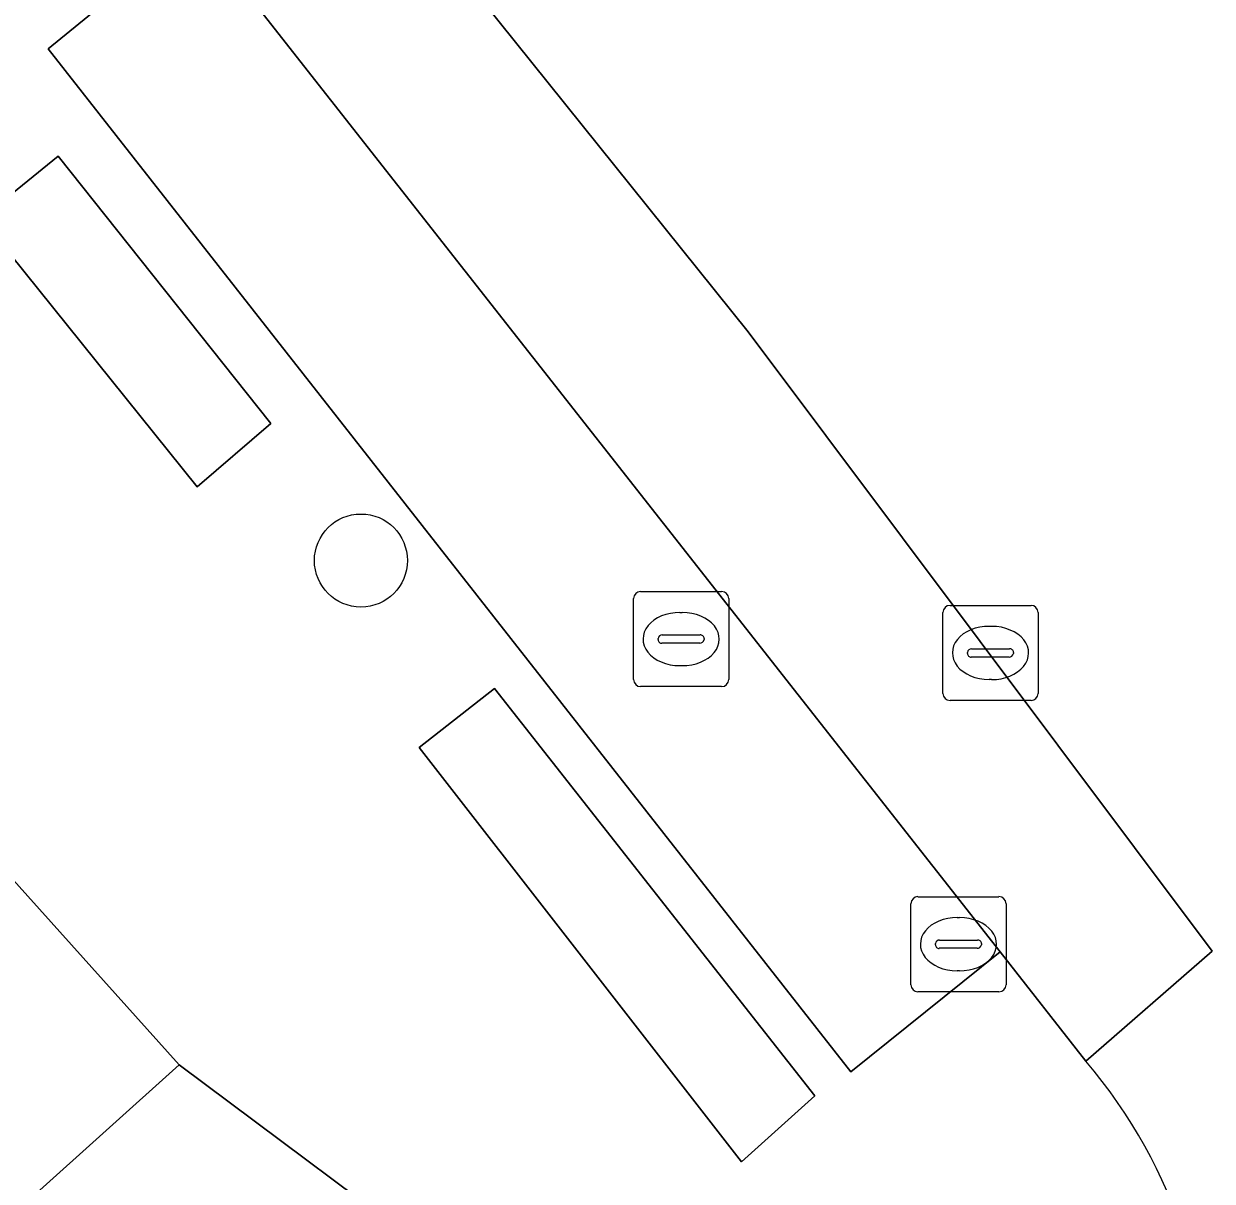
# Model space of a CAD drawing. Extents: x 159039 to 160102, y 381214 to 382524.
# Drawn here: x 159775.07 to 159787.58, y 381971.93 to 381984.1 of the extents above; entities that cross this region are included whole.
import ezdxf

# ---------------------------------------------------------------- set-up
doc = ezdxf.new("R2010")
doc.units = 0
for name, color, linetype in [('IMGEO_Boom', 7, 'Continuous'), ('IMGEO_Groenvoorziening', 7, 'Continuous'), ('IMGEO_Kolk', 7, 'Continuous'), ('IMGEO_Pand', 7, 'Continuous'), ('IMGEO_Parkeervlak_open', 7, 'Continuous'), ('IMGEO_Rijbaan_lokaal_gesloten', 7, 'Continuous'), ('IMGEO_Rioolput', 7, 'Continuous'), ('IMGEO_Voetpad_open', 7, 'Continuous')]:
    doc.layers.add(name, color=color, linetype=linetype)

msp = doc.modelspace()

# ---------------------------------------------------------------- linework, layer by layer
at = {"layer": 'IMGEO_Boom'}
msp.add_circle((159778.621, 381978.461), 0.489, dxfattribs=at)
at = {"layer": 'IMGEO_Groenvoorziening'}
for points in [[(159776.9, 381979.235), (159777.674, 381979.9), (159775.436, 381982.713), (159774.626, 381982.059)], [(159783.396, 381972.831), (159780.025, 381977.116), (159779.233, 381976.496), (159782.624, 381972.137)]]:
    msp.add_lwpolyline(points, close=True, dxfattribs=at)
at = {"layer": 'IMGEO_Kolk'}
for p, q in [((159784.48, 381974.926), (159785.332, 381974.926)), ((159784.405, 381974), (159784.405, 381974.852)), ((159785.406, 381974.852), (159785.406, 381974)), ((159784.893, 381974.706), (159784.918, 381974.706)), ((159784.664, 381974.42), (159784.664, 381974.432)), ((159785.102, 381974.383), (159784.704, 381974.383)), ((159784.707, 381974.469), (159785.105, 381974.469)), ((159785.148, 381974.432), (159785.148, 381974.42)), ((159784.916, 381974.146), (159784.891, 381974.146)), ((159785.332, 381973.926), (159784.48, 381973.926))]:
    msp.add_line(p, q, dxfattribs=at)
for points in [[(159784.48, 381974.926), (159785.332, 381974.926)], [(159784.405, 381974), (159784.405, 381974.852)], [(159785.406, 381974.852), (159785.406, 381974)], [(159785.332, 381973.926), (159784.48, 381973.926)]]:
    msp.add_lwpolyline(points, dxfattribs=at)
for centre, radius, start, end in [((159784.482, 381974.85), 0.0765, 91.552, 178.448), ((159784.482, 381974.85), 0.0765, 91.552, 178.448), ((159785.33, 381974.85), 0.0765, 1.552, 88.448), ((159785.33, 381974.85), 0.0765, 1.552, 88.448), ((159784.704, 381974.429), 0.0403, 85.8775, 175.7526), ((159784.701, 381974.419), 0.0366, 178.938, 274.7102), ((159785.105, 381974.426), 0.043, 264.8664, 352.4533), ((159785.109, 381974.431), 0.0386, 1.7309, 96.639), ((159784.482, 381974.002), 0.0765, 181.552, 268.448), ((159784.482, 381974.002), 0.0765, 181.552, 268.448), ((159785.33, 381974.002), 0.0765, 271.552, 358.448), ((159785.33, 381974.002), 0.0765, 271.552, 358.448)]:
    msp.add_arc(centre, radius, start, end, dxfattribs=at)
for centre, major_axis, ratio, start_param, end_param in [((159784.892, 381974.426), (-0.387, 0.002), 0.722429, 4.712389, 7.853982), ((159784.917, 381974.426), (-0.39, 0.002), 0.717154, 1.570796, 4.712389)]:
    msp.add_ellipse(centre, major_axis=major_axis, ratio=ratio, start_param=start_param, end_param=end_param, dxfattribs=at)
at = {"layer": 'IMGEO_Pand'}
msp.add_lwpolyline([(159768.9, 381981.853), (159766.193, 381984.865), (159764.208, 381983.081), (159761.615, 381980.752), (159772.134, 381969.047), (159776.711, 381973.159)], close=True, dxfattribs=at)
at = {"layer": 'IMGEO_Parkeervlak_open'}
msp.add_lwpolyline([(159776.886, 381985.112), (159775.332, 381983.841), (159783.775, 381973.086), (159785.344, 381974.345)], close=True, dxfattribs=at)
at = {"layer": 'IMGEO_Rijbaan_lokaal_gesloten'}
msp.add_lwpolyline([(159782.459, 381987.731), (159779.991, 381990.925), (159778.548, 381989.751), (159776.741, 381988.28), (159782.695, 381980.867), (159787.575, 381974.353), (159786.246, 381973.197)], dxfattribs=at)
msp.add_lwpolyline([(159776.741, 381988.28), (159775.298, 381987.106), (159776.886, 381985.112), (159785.344, 381974.345), (159786.246, 381973.197), (159787.575, 381974.353), (159782.695, 381980.867)], close=True, dxfattribs=at)
msp.add_arc((159781.989, 381969.592), 5.578, 313.5029, 40.2577, dxfattribs=at)
at = {"layer": 'IMGEO_Rioolput'}
for p, q in [((159781.563, 381978.135), (159782.415, 381978.135)), ((159781.488, 381977.209), (159781.488, 381978.061)), ((159782.489, 381978.061), (159782.489, 381977.209)), ((159781.976, 381977.915), (159782.001, 381977.915)), ((159784.742, 381977.063), (159784.742, 381977.915)), ((159784.817, 381977.989), (159785.669, 381977.989)), ((159785.743, 381977.915), (159785.743, 381977.063)), ((159785.23, 381977.769), (159785.255, 381977.769)), ((159781.747, 381977.629), (159781.747, 381977.641)), ((159781.79, 381977.678), (159782.188, 381977.678)), ((159782.231, 381977.641), (159782.231, 381977.629)), ((159782.185, 381977.592), (159781.787, 381977.592)), ((159785.044, 381977.532), (159785.442, 381977.532)), ((159785.001, 381977.483), (159785.001, 381977.495)), ((159785.439, 381977.446), (159785.041, 381977.446)), ((159785.485, 381977.495), (159785.485, 381977.483)), ((159781.999, 381977.355), (159781.974, 381977.355)), ((159782.415, 381977.135), (159781.563, 381977.135)), ((159785.253, 381977.209), (159785.228, 381977.209)), ((159785.669, 381976.989), (159784.817, 381976.989))]:
    msp.add_line(p, q, dxfattribs=at)
for points in [[(159781.563, 381978.135), (159782.415, 381978.135)], [(159781.488, 381977.209), (159781.488, 381978.061)], [(159782.489, 381978.061), (159782.489, 381977.209)], [(159784.742, 381977.063), (159784.742, 381977.915)], [(159784.817, 381977.989), (159785.669, 381977.989)], [(159785.743, 381977.915), (159785.743, 381977.063)], [(159782.415, 381977.135), (159781.563, 381977.135)], [(159785.669, 381976.989), (159784.817, 381976.989)]]:
    msp.add_lwpolyline(points, dxfattribs=at)
for centre, radius, start, end in [((159781.565, 381978.059), 0.0765, 91.552, 178.448), ((159781.565, 381978.059), 0.0765, 91.552, 178.448), ((159782.413, 381978.059), 0.0765, 1.552, 88.448), ((159782.413, 381978.059), 0.0765, 1.552, 88.448), ((159784.819, 381977.913), 0.0765, 91.552, 178.448), ((159784.819, 381977.913), 0.0765, 91.552, 178.448), ((159785.667, 381977.913), 0.0765, 1.552, 88.448), ((159785.667, 381977.913), 0.0765, 1.552, 88.448), ((159781.787, 381977.638), 0.0403, 85.8775, 175.7526), ((159781.784, 381977.628), 0.0366, 178.938, 274.7102), ((159782.188, 381977.635), 0.043, 264.8664, 352.4533), ((159782.192, 381977.64), 0.0386, 1.7309, 96.639), ((159785.041, 381977.492), 0.0403, 85.8775, 175.7526), ((159785.446, 381977.494), 0.0386, 1.7309, 96.639), ((159785.038, 381977.482), 0.0366, 178.938, 274.7102), ((159785.442, 381977.489), 0.043, 264.8664, 352.4533), ((159781.565, 381977.211), 0.0765, 181.552, 268.448), ((159781.565, 381977.211), 0.0765, 181.552, 268.448), ((159782.413, 381977.211), 0.0765, 271.552, 358.448), ((159782.413, 381977.211), 0.0765, 271.552, 358.448), ((159784.819, 381977.065), 0.0765, 181.552, 268.448), ((159784.819, 381977.065), 0.0765, 181.552, 268.448), ((159785.667, 381977.065), 0.0765, 271.552, 358.448), ((159785.667, 381977.065), 0.0765, 271.552, 358.448)]:
    msp.add_arc(centre, radius, start, end, dxfattribs=at)
for centre, major_axis, ratio, start_param, end_param in [((159781.975, 381977.635), (-0.387, 0.002), 0.722429, 4.712389, 7.853982), ((159782, 381977.635), (-0.39, 0.002), 0.717154, 1.570796, 4.712389), ((159785.229, 381977.489), (-0.387, 0.002), 0.722429, 4.712389, 7.853982), ((159785.254, 381977.489), (-0.39, 0.002), 0.717154, 1.570796, 4.712389)]:
    msp.add_ellipse(centre, major_axis=major_axis, ratio=ratio, start_param=start_param, end_param=end_param, dxfattribs=at)
at = {"layer": 'IMGEO_Voetpad_open'}
for points in [[(159775.332, 381983.841), (159776.886, 381985.112), (159775.298, 381987.106), (159771.806, 381991.429), (159768.729, 381995.185), (159768.582, 381995.364)], [(159744.846, 381967.171), (159745.564, 381966.33), (159748.217, 381968.714), (159750.144, 381970.445), (159752.683, 381972.726), (159753.107, 381973.107), (159754.591, 381974.441), (159757.149, 381976.739), (159759.712, 381979.042), (159761.615, 381980.752), (159764.208, 381983.081), (159766.193, 381984.865), (159768.9, 381981.853), (159776.711, 381973.159), (159782.606, 381968.757), (159784.957, 381965.773), (159785.829, 381965.546)], [(159786.246, 381973.197), (159785.344, 381974.345), (159783.775, 381973.086), (159775.332, 381983.841)], [(159782.163, 381963.895), (159778.171, 381964.351), (159777.898, 381964.663), (159780.918, 381967.435), (159782.606, 381968.757), (159776.711, 381973.159), (159772.134, 381969.047), (159767.668, 381965.034), (159763.202, 381961.021), (159758.736, 381957.009), (159754.27, 381952.996), (159749.804, 381948.983), (159745.337, 381944.97), (159740.758, 381940.855), (159737.923, 381933.981), (159739.148, 381932.54)]]:
    msp.add_lwpolyline(points, dxfattribs=at)
for points in [[(159776.9, 381979.235), (159774.626, 381982.059), (159775.436, 381982.713), (159777.674, 381979.9)], [(159779.233, 381976.496), (159780.025, 381977.116), (159783.396, 381972.831), (159782.624, 381972.137)]]:
    msp.add_lwpolyline(points, close=True, dxfattribs=at)
msp.add_arc((159781.989, 381969.592), 5.578, 313.5029, 40.2577, dxfattribs=at)

doc.saveas('drawing.dxf')
